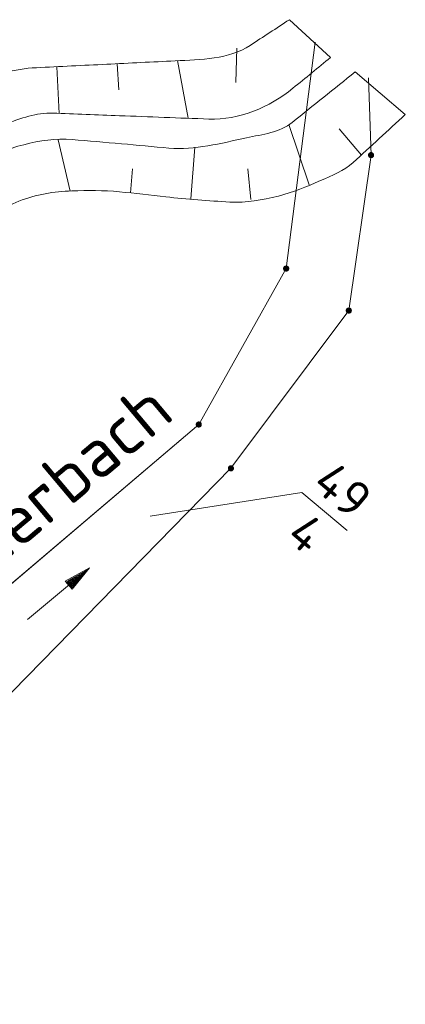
# Model space of a CAD drawing. Header units: metres. Extents: x 3425540 to 3446143, y 5432760 to 5444637.
# Tile 622 of 656: x 3443987 to 3444006, y 5436688 to 5436737. Entities that reach past the tile are written whole.
import ezdxf
from ezdxf.enums import TextEntityAlignment as Align

# ---------------------------------------------------------------- set-up
doc = ezdxf.new("R2010")
doc.units = ezdxf.units.M
for name, color, linetype, lineweight in [('B_Bestand', 9, 'Continuous', 18), ('B_Böschung', 9, 'Continuous', 18), ('B_Flurgrenzen', 9, 'Continuous', 18)]:
    doc.layers.add(name, color=color, linetype=linetype, lineweight=lineweight)
doc.styles.get("Standard").update_dxf_attribs({"font": 'isocpeur.ttf'})

msp = doc.modelspace()

# ---------------------------------------------------------------- linework, layer by layer
at = {"layer": 'B_Bestand'}
for q in [(3443993.278, 5436712.394), (3444003.048, 5436711.679)]:
    msp.add_line((3444000.794, 5436713.571), q, dxfattribs=at)
for points in [[(3444001.447, 5436735.891), (3444000.016, 5436724.671), (3443995.685, 5436716.94), (3443970.181, 5436695.284), (3443965.639, 5436690.649)], [(3443968.187, 5436688.92), (3443971.055, 5436692.171), (3443985.718, 5436702.972), (3443997.278, 5436714.768), (3444003.122, 5436722.588), (3444004.226, 5436730.294), (3444004.104, 5436734.127)], [(3443987.191, 5436707.271), (3443990.265, 5436709.831), (3443989.407, 5436708.768), (3443989.065, 5436709.18), (3443990.265, 5436709.831)], [(3443989.403, 5436708.847), (3443990.083, 5436709.679), (3443989.141, 5436709.162), (3443989.403, 5436708.847)], [(3443989.409, 5436708.913), (3443989.938, 5436709.558), (3443989.208, 5436709.155), (3443989.409, 5436708.913)], [(3443989.415, 5436708.98), (3443989.781, 5436709.427), (3443989.274, 5436709.149), (3443989.415, 5436708.98)], [(3443989.422, 5436709.047), (3443989.635, 5436709.307), (3443989.341, 5436709.143), (3443989.422, 5436709.047)]]:
    msp.add_lwpolyline(points, dxfattribs=at)
at = {"layer": 'B_Böschung'}
for p, q in [((3444000.177, 5436737.009), (3444002.211, 5436735.139)), ((3443997.571, 5436735.599), (3443997.517, 5436733.898)), ((3443994.632, 5436734.994), (3443995.154, 5436732.121)), ((3443988.642, 5436734.679), (3443988.758, 5436732.366)), ((3443991.639, 5436734.826), (3443991.72, 5436733.538)), ((3444005.923, 5436732.302), (3444003.437, 5436734.418)), ((3444001.161, 5436728.829), (3444000.149, 5436731.815)), ((3444003.75, 5436730.3), (3444002.647, 5436731.6)), ((3443989.306, 5436728.504), (3443988.707, 5436731.052)), ((3443995.286, 5436728.125), (3443995.49, 5436730.684)), ((3443992.3, 5436728.418), (3443992.391, 5436729.608)), ((3443998.271, 5436728.099), (3443998.114, 5436729.615))]:
    msp.add_line(p, q, dxfattribs=at)
for points, knots in [([(3444000.177, 5436737.009), (3443999.528, 5436736.584), (3443998.878, 5436736.159), (3443998.229, 5436735.734), (3443997.171, 5436735.042), (3443995.777, 5436735.034), (3443994.515, 5436734.97), (3443993.383, 5436734.913), (3443992.251, 5436734.856), (3443991.119, 5436734.8), (3443989.956, 5436734.743), (3443988.794, 5436734.688), (3443987.631, 5436734.63), (3443986.552, 5436734.577), (3443985.509, 5436734.27), (3443984.461, 5436733.95), (3443983.22, 5436733.572), (3443982.07, 5436733.058), (3443981.019, 5436732.251), (3443979.984, 5436731.457), (3443979.147, 5436730.556), (3443978.392, 5436729.533), (3443977.583, 5436728.438), (3443976.844, 5436727.332), (3443976.128, 5436726.177), (3443975.454, 5436725.089), (3443974.856, 5436724.035), (3443974.316, 5436722.822), (3443974.02, 5436722.158), (3443973.881, 5436721.47), (3443973.863, 5436720.783), (3443973.848, 5436720.22), (3443973.923, 5436719.642), (3443974.09, 5436719.084), (3443974.217, 5436718.657), (3443974.411, 5436718.275), (3443974.543, 5436717.852), (3443974.684, 5436717.403), (3443974.838, 5436716.95), (3443974.86, 5436716.493), (3443974.888, 5436715.903), (3443974.728, 5436715.299), (3443974.588, 5436714.709), (3443974.374, 5436713.813), (3443973.925, 5436712.985), (3443973.818, 5436712.076), (3443973.765, 5436711.629), (3443973.766, 5436711.178), (3443973.729, 5436710.73), (3443973.694, 5436710.305), (3443973.665, 5436709.88), (3443973.593, 5436709.456), (3443973.514, 5436708.992), (3443973.261, 5436708.58), (3443973.004, 5436708.181), (3443972.746, 5436707.782), (3443972.477, 5436707.405), (3443972.189, 5436707.035), (3443971.833, 5436706.578), (3443971.367, 5436706.209), (3443971.057, 5436705.718), (3443970.658, 5436705.086), (3443970.311, 5436704.427), (3443969.97, 5436703.764), (3443968.907, 5436701.7), (3443967.847, 5436699.636), (3443966.8, 5436697.563), (3443966.29, 5436696.553), (3443965.792, 5436695.54), (3443965.307, 5436694.516), (3443965.053, 5436693.981), (3443964.828, 5436693.43), (3443964.673, 5436692.859), (3443964.563, 5436692.455), (3443964.453, 5436692.051), (3443964.343, 5436691.647)], [0, 0, 0, 0, 0.035493, 0.035493, 0.035493, 0.0933, 0.0933, 0.0933, 0.145137, 0.145137, 0.145137, 0.198376, 0.198376, 0.198376, 0.247802, 0.247802, 0.247802, 0.306321, 0.306321, 0.306321, 0.363948, 0.363948, 0.363948, 0.425665, 0.425665, 0.425665, 0.483796, 0.483796, 0.483796, 0.515639, 0.515639, 0.515639, 0.541771, 0.541771, 0.541771, 0.561782, 0.561782, 0.561782, 0.583057, 0.583057, 0.583057, 0.610568, 0.610568, 0.610568, 0.65239, 0.65239, 0.65239, 0.672955, 0.672955, 0.672955, 0.692488, 0.692488, 0.692488, 0.7139, 0.7139, 0.7139, 0.735338, 0.735338, 0.735338, 0.761814, 0.761814, 0.761814, 0.795902, 0.795902, 0.795902, 0.902074, 0.902074, 0.902074, 0.953803, 0.953803, 0.953803, 0.98085, 0.98085, 0.98085, 1, 1, 1, 1]), ([(3444002.211, 5436735.139), (3444001.592, 5436734.63), (3444000.973, 5436734.12), (3444000.354, 5436733.61), (3443999.212, 5436732.67), (3443997.665, 5436732.025), (3443996.187, 5436732.081), (3443994.708, 5436732.138), (3443993.228, 5436732.194), (3443991.749, 5436732.251), (3443990.647, 5436732.293), (3443989.545, 5436732.336), (3443988.443, 5436732.378), (3443987.637, 5436732.409), (3443986.859, 5436732.115), (3443986.088, 5436731.826), (3443985.514, 5436731.611), (3443984.984, 5436731.364), (3443984.457, 5436731.062), (3443983.723, 5436730.642), (3443983.032, 5436730.193), (3443982.374, 5436729.66), (3443981.577, 5436729.016), (3443980.872, 5436728.31), (3443980.2, 5436727.536), (3443979.2, 5436726.384), (3443978.352, 5436725.178), (3443977.528, 5436723.883), (3443977.108, 5436723.223), (3443976.779, 5436722.557), (3443976.532, 5436721.802), (3443976.349, 5436721.243), (3443976.238, 5436720.661), (3443976.351, 5436720.103), (3443976.468, 5436719.523), (3443976.595, 5436718.943), (3443976.713, 5436718.362), (3443976.819, 5436717.839), (3443976.925, 5436717.314), (3443977.03, 5436716.79), (3443977.097, 5436716.456), (3443977.184, 5436716.104), (3443977.12, 5436715.771), (3443977.059, 5436715.455), (3443976.95, 5436715.145), (3443976.849, 5436714.836), (3443976.714, 5436714.424), (3443976.575, 5436714.016), (3443976.441, 5436713.604), (3443976.272, 5436713.085), (3443976.11, 5436712.567), (3443975.988, 5436712.033), (3443975.852, 5436711.437), (3443975.991, 5436710.814), (3443975.943, 5436710.206), (3443975.899, 5436709.648), (3443975.953, 5436709.057), (3443975.671, 5436708.55), (3443975.255, 5436707.804), (3443974.781, 5436707.165), (3443974.32, 5436706.482), (3443973.841, 5436705.771), (3443973.295, 5436705.106), (3443972.871, 5436704.359), (3443971.915, 5436702.678), (3443971.241, 5436700.861), (3443970.38, 5436699.134), (3443968.922, 5436696.212), (3443967.464, 5436693.289), (3443966.006, 5436690.366)], [0, 0, 0, 0, 0.036809, 0.036809, 0.036809, 0.104731, 0.104731, 0.104731, 0.172692, 0.172692, 0.172692, 0.223318, 0.223318, 0.223318, 0.260332, 0.260332, 0.260332, 0.287892, 0.287892, 0.287892, 0.326314, 0.326314, 0.326314, 0.372823, 0.372823, 0.372823, 0.44208, 0.44208, 0.44208, 0.477384, 0.477384, 0.477384, 0.503529, 0.503529, 0.503529, 0.53074, 0.53074, 0.53074, 0.55528, 0.55528, 0.55528, 0.570933, 0.570933, 0.570933, 0.58583, 0.58583, 0.58583, 0.605689, 0.605689, 0.605689, 0.630708, 0.630708, 0.630708, 0.658674, 0.658674, 0.658674, 0.684354, 0.684354, 0.684354, 0.722154, 0.722154, 0.722154, 0.761486, 0.761486, 0.761486, 0.850062, 0.850062, 0.850062, 1, 1, 1, 1]), ([(3443966.905, 5436689.867), (3443967.175, 5436690.271), (3443967.444, 5436690.675), (3443967.714, 5436691.078), (3443968.209, 5436691.82), (3443968.527, 5436692.665), (3443968.936, 5436693.457), (3443969.615, 5436694.774), (3443970.296, 5436696.09), (3443970.974, 5436697.407), (3443971.578, 5436698.581), (3443972.104, 5436699.794), (3443972.695, 5436700.975), (3443973.219, 5436702.022), (3443973.801, 5436703.034), (3443974.416, 5436704.033), (3443974.849, 5436704.738), (3443975.346, 5436705.4), (3443975.82, 5436706.072), (3443976.23, 5436706.654), (3443976.934, 5436707.024), (3443977.179, 5436707.729), (3443977.344, 5436708.204), (3443977.148, 5436708.693), (3443977.179, 5436709.173), (3443977.228, 5436709.938), (3443977.258, 5436710.703), (3443977.36, 5436711.466), (3443977.457, 5436712.19), (3443977.664, 5436712.89), (3443977.858, 5436713.59), (3443978.012, 5436714.147), (3443978.343, 5436714.653), (3443978.492, 5436715.204), (3443978.63, 5436715.714), (3443978.597, 5436716.296), (3443978.445, 5436716.806), (3443978.305, 5436717.278), (3443978, 5436717.69), (3443977.856, 5436718.165), (3443977.737, 5436718.556), (3443977.65, 5436718.955), (3443977.585, 5436719.354), (3443977.481, 5436719.994), (3443977.307, 5436720.725), (3443977.63, 5436721.308), (3443977.927, 5436721.845), (3443978.255, 5436722.332), (3443978.581, 5436722.837), (3443979.122, 5436723.676), (3443979.66, 5436724.511), (3443980.211, 5436725.343), (3443980.862, 5436726.327), (3443981.604, 5436727.227), (3443982.429, 5436728.095), (3443983.127, 5436728.83), (3443983.948, 5436729.362), (3443984.829, 5436729.879), (3443985.526, 5436730.288), (3443986.22, 5436730.619), (3443987.003, 5436730.813), (3443987.802, 5436731.012), (3443988.601, 5436731.136), (3443989.403, 5436731.068), (3443990.218, 5436730.999), (3443991.034, 5436730.928), (3443991.849, 5436730.856), (3443992.634, 5436730.787), (3443993.419, 5436730.712), (3443994.204, 5436730.644), (3443995.493, 5436730.533), (3443996.772, 5436730.881), (3443998.054, 5436731.153), (3443998.843, 5436731.321), (3443999.696, 5436731.42), (3444000.318, 5436731.918), (3444001.358, 5436732.752), (3444002.397, 5436733.585), (3444003.437, 5436734.418)], [0, 0, 0, 0, 0.022144, 0.022144, 0.022144, 0.06281, 0.06281, 0.06281, 0.130394, 0.130394, 0.130394, 0.190627, 0.190627, 0.190627, 0.243982, 0.243982, 0.243982, 0.281624, 0.281624, 0.281624, 0.314209, 0.314209, 0.314209, 0.336165, 0.336165, 0.336165, 0.371139, 0.371139, 0.371139, 0.404311, 0.404311, 0.404311, 0.430677, 0.430677, 0.430677, 0.455046, 0.455046, 0.455046, 0.477567, 0.477567, 0.477567, 0.49611, 0.49611, 0.49611, 0.525829, 0.525829, 0.525829, 0.553207, 0.553207, 0.553207, 0.598663, 0.598663, 0.598663, 0.652406, 0.652406, 0.652406, 0.697876, 0.697876, 0.697876, 0.733853, 0.733853, 0.733853, 0.770551, 0.770551, 0.770551, 0.807882, 0.807882, 0.807882, 0.843835, 0.843835, 0.843835, 0.902884, 0.902884, 0.902884, 0.939221, 0.939221, 0.939221, 1, 1, 1, 1]), ([(3443968.822, 5436688.194), (3443969.37, 5436688.701), (3443969.919, 5436689.208), (3443970.467, 5436689.715), (3443970.917, 5436690.131), (3443971.169, 5436690.726), (3443971.418, 5436691.287), (3443971.906, 5436692.385), (3443972.323, 5436693.509), (3443972.821, 5436694.6), (3443973.295, 5436695.638), (3443973.741, 5436696.69), (3443974.27, 5436697.7), (3443974.767, 5436698.65), (3443975.267, 5436699.597), (3443975.765, 5436700.546), (3443976.203, 5436701.381), (3443976.64, 5436702.217), (3443977.078, 5436703.052), (3443977.45, 5436703.763), (3443977.847, 5436704.458), (3443978.21, 5436705.176), (3443978.554, 5436705.858), (3443978.708, 5436706.613), (3443978.935, 5436707.342), (3443979.084, 5436707.821), (3443979.234, 5436708.297), (3443979.343, 5436708.786), (3443979.454, 5436709.286), (3443979.362, 5436709.81), (3443979.433, 5436710.315), (3443979.519, 5436710.93), (3443979.591, 5436711.553), (3443979.795, 5436712.142), (3443979.968, 5436712.643), (3443980.153, 5436713.134), (3443980.339, 5436713.628), (3443980.531, 5436714.14), (3443980.734, 5436714.643), (3443980.928, 5436715.158), (3443981.051, 5436715.486), (3443981.203, 5436715.843), (3443981.154, 5436716.177), (3443981.097, 5436716.563), (3443980.925, 5436716.945), (3443980.792, 5436717.324), (3443980.641, 5436717.756), (3443980.373, 5436718.165), (3443980.294, 5436718.598), (3443980.241, 5436718.887), (3443980.387, 5436719.197), (3443980.475, 5436719.49), (3443980.774, 5436720.484), (3443981.058, 5436721.451), (3443981.466, 5436722.405), (3443981.832, 5436723.261), (3443982.312, 5436724.03), (3443982.87, 5436724.784), (3443983.389, 5436725.487), (3443983.973, 5436726.075), (3443984.637, 5436726.653), (3443985.289, 5436727.221), (3443985.951, 5436727.698), (3443986.765, 5436728.012), (3443987.628, 5436728.345), (3443988.501, 5436728.498), (3443989.392, 5436728.521), (3443990.176, 5436728.541), (3443990.966, 5436728.556), (3443991.747, 5436728.479), (3443992.518, 5436728.403), (3443993.286, 5436728.302), (3443994.057, 5436728.224), (3443995.112, 5436728.118), (3443996.17, 5436728.029), (3443997.227, 5436727.969), (3443998.031, 5436727.924), (3443998.83, 5436728.061), (3443999.628, 5436728.267), (3444000.359, 5436728.456), (3444001.029, 5436728.724), (3444001.711, 5436729.031), (3444002.282, 5436729.289), (3444002.885, 5436729.504), (3444003.341, 5436729.923), (3444004.202, 5436730.716), (3444005.062, 5436731.509), (3444005.923, 5436732.302)], [0, 0, 0, 0, 0.033969, 0.033969, 0.033969, 0.061826, 0.061826, 0.061826, 0.116376, 0.116376, 0.116376, 0.16826, 0.16826, 0.16826, 0.217002, 0.217002, 0.217002, 0.259897, 0.259897, 0.259897, 0.29639, 0.29639, 0.29639, 0.331021, 0.331021, 0.331021, 0.353773, 0.353773, 0.353773, 0.376995, 0.376995, 0.376995, 0.405235, 0.405235, 0.405235, 0.429228, 0.429228, 0.429228, 0.454085, 0.454085, 0.454085, 0.469911, 0.469911, 0.469911, 0.488147, 0.488147, 0.488147, 0.508887, 0.508887, 0.508887, 0.522687, 0.522687, 0.522687, 0.569369, 0.569369, 0.569369, 0.611252, 0.611252, 0.611252, 0.65025, 0.65025, 0.65025, 0.688533, 0.688533, 0.688533, 0.729104, 0.729104, 0.729104, 0.764816, 0.764816, 0.764816, 0.800053, 0.800053, 0.800053, 0.848272, 0.848272, 0.848272, 0.884955, 0.884955, 0.884955, 0.918595, 0.918595, 0.918595, 0.946768, 0.946768, 0.946768, 1, 1, 1, 1])]:
    msp.add_open_spline(points, degree=3, knots=knots, dxfattribs=at)
at = {"layer": 'B_Flurgrenzen'}
for p, q in [((3444001.447, 5436735.891), (3444000.016, 5436724.671)), ((3444004.226, 5436730.294), (3444004.104, 5436734.127)), ((3444003.122, 5436722.588), (3444004.226, 5436730.294)), ((3444000.016, 5436724.671), (3443995.685, 5436716.94)), ((3443997.278, 5436714.768), (3444003.122, 5436722.588)), ((3443995.685, 5436716.94), (3443970.181, 5436695.284)), ((3443985.718, 5436702.972), (3443997.278, 5436714.768))]:
    msp.add_line(p, q, dxfattribs=at)
for points in [[(3444004.351, 5436730.294), (3444004.35, 5436730.31), (3444004.347, 5436730.325), (3444004.342, 5436730.34), (3444004.335, 5436730.354), (3444004.327, 5436730.368), (3444004.318, 5436730.38), (3444004.306, 5436730.39), (3444004.293, 5436730.399), (3444004.279, 5436730.407), (3444004.264, 5436730.413), (3444004.25, 5436730.417), (3444004.234, 5436730.419), (3444004.218, 5436730.419), (3444004.202, 5436730.417), (3444004.188, 5436730.413), (3444004.173, 5436730.407), (3444004.159, 5436730.399), (3444004.146, 5436730.39), (3444004.134, 5436730.38), (3444004.125, 5436730.368), (3444004.117, 5436730.354), (3444004.11, 5436730.34), (3444004.105, 5436730.325), (3444004.102, 5436730.31), (3444004.101, 5436730.294), (3444004.102, 5436730.278), (3444004.105, 5436730.263), (3444004.11, 5436730.248), (3444004.117, 5436730.234), (3444004.125, 5436730.22), (3444004.134, 5436730.208), (3444004.146, 5436730.198), (3444004.159, 5436730.189), (3444004.173, 5436730.181), (3444004.188, 5436730.175), (3444004.202, 5436730.171), (3444004.218, 5436730.169), (3444004.234, 5436730.169), (3444004.25, 5436730.171), (3444004.264, 5436730.175), (3444004.279, 5436730.181), (3444004.293, 5436730.189), (3444004.306, 5436730.198), (3444004.318, 5436730.208), (3444004.327, 5436730.22), (3444004.335, 5436730.234), (3444004.342, 5436730.248), (3444004.347, 5436730.263), (3444004.35, 5436730.278), (3444004.351, 5436730.294)], [(3444004.326, 5436730.294), (3444004.325, 5436730.308), (3444004.322, 5436730.322), (3444004.318, 5436730.334), (3444004.312, 5436730.347), (3444004.303, 5436730.359), (3444004.293, 5436730.369), (3444004.282, 5436730.378), (3444004.27, 5436730.385), (3444004.257, 5436730.389), (3444004.244, 5436730.392), (3444004.23, 5436730.394), (3444004.215, 5436730.393), (3444004.201, 5436730.391), (3444004.189, 5436730.388), (3444004.176, 5436730.381), (3444004.164, 5436730.373), (3444004.154, 5436730.364), (3444004.144, 5436730.353), (3444004.137, 5436730.341), (3444004.132, 5436730.328), (3444004.128, 5436730.315), (3444004.126, 5436730.301), (3444004.126, 5436730.287), (3444004.128, 5436730.273), (3444004.132, 5436730.26), (3444004.137, 5436730.247), (3444004.144, 5436730.235), (3444004.154, 5436730.224), (3444004.164, 5436730.215), (3444004.176, 5436730.207), (3444004.189, 5436730.2), (3444004.201, 5436730.197), (3444004.215, 5436730.195), (3444004.23, 5436730.194), (3444004.244, 5436730.196), (3444004.257, 5436730.199), (3444004.27, 5436730.203), (3444004.282, 5436730.21), (3444004.293, 5436730.219), (3444004.303, 5436730.229), (3444004.312, 5436730.241), (3444004.318, 5436730.254), (3444004.322, 5436730.266), (3444004.325, 5436730.28), (3444004.326, 5436730.294)], [(3444004.302, 5436730.294), (3444004.301, 5436730.306), (3444004.298, 5436730.318), (3444004.293, 5436730.329), (3444004.287, 5436730.339), (3444004.278, 5436730.349), (3444004.269, 5436730.356), (3444004.258, 5436730.363), (3444004.247, 5436730.367), (3444004.235, 5436730.369), (3444004.223, 5436730.37), (3444004.211, 5436730.368), (3444004.199, 5436730.365), (3444004.189, 5436730.36), (3444004.178, 5436730.353), (3444004.169, 5436730.344), (3444004.162, 5436730.334), (3444004.156, 5436730.324), (3444004.152, 5436730.312), (3444004.15, 5436730.3), (3444004.15, 5436730.288), (3444004.152, 5436730.276), (3444004.156, 5436730.264), (3444004.162, 5436730.254), (3444004.169, 5436730.244), (3444004.178, 5436730.235), (3444004.188, 5436730.228), (3444004.199, 5436730.223), (3444004.211, 5436730.22), (3444004.223, 5436730.218), (3444004.235, 5436730.219), (3444004.247, 5436730.221), (3444004.258, 5436730.225), (3444004.269, 5436730.232), (3444004.278, 5436730.239), (3444004.287, 5436730.249), (3444004.293, 5436730.259), (3444004.298, 5436730.27), (3444004.301, 5436730.282), (3444004.302, 5436730.294)], [(3444004.277, 5436730.294), (3444004.276, 5436730.304), (3444004.273, 5436730.314), (3444004.268, 5436730.323), (3444004.262, 5436730.33), (3444004.255, 5436730.336), (3444004.246, 5436730.341), (3444004.236, 5436730.344), (3444004.226, 5436730.345), (3444004.216, 5436730.344), (3444004.206, 5436730.341), (3444004.197, 5436730.336), (3444004.19, 5436730.33), (3444004.184, 5436730.323), (3444004.179, 5436730.314), (3444004.176, 5436730.304), (3444004.175, 5436730.294), (3444004.176, 5436730.284), (3444004.179, 5436730.274), (3444004.184, 5436730.265), (3444004.19, 5436730.258), (3444004.197, 5436730.252), (3444004.206, 5436730.247), (3444004.216, 5436730.244), (3444004.226, 5436730.243), (3444004.236, 5436730.244), (3444004.246, 5436730.247), (3444004.255, 5436730.252), (3444004.262, 5436730.258), (3444004.268, 5436730.265), (3444004.273, 5436730.274), (3444004.276, 5436730.284), (3444004.277, 5436730.294)], [(3444004.253, 5436730.294), (3444004.252, 5436730.301), (3444004.249, 5436730.308), (3444004.244, 5436730.314), (3444004.238, 5436730.318), (3444004.231, 5436730.32), (3444004.224, 5436730.321), (3444004.217, 5436730.319), (3444004.21, 5436730.316), (3444004.205, 5436730.311), (3444004.201, 5436730.305), (3444004.199, 5436730.298), (3444004.199, 5436730.29), (3444004.201, 5436730.283), (3444004.205, 5436730.277), (3444004.21, 5436730.272), (3444004.217, 5436730.269), (3444004.224, 5436730.267), (3444004.231, 5436730.268), (3444004.238, 5436730.27), (3444004.244, 5436730.274), (3444004.249, 5436730.28), (3444004.252, 5436730.287), (3444004.253, 5436730.294)], [(3444000.141, 5436724.671), (3444000.14, 5436724.687), (3444000.137, 5436724.702), (3444000.132, 5436724.717), (3444000.125, 5436724.731), (3444000.117, 5436724.745), (3444000.108, 5436724.757), (3444000.096, 5436724.767), (3444000.083, 5436724.776), (3444000.069, 5436724.784), (3444000.054, 5436724.79), (3444000.04, 5436724.794), (3444000.024, 5436724.796), (3444000.008, 5436724.796), (3443999.992, 5436724.794), (3443999.978, 5436724.79), (3443999.963, 5436724.784), (3443999.949, 5436724.776), (3443999.936, 5436724.767), (3443999.924, 5436724.757), (3443999.915, 5436724.745), (3443999.907, 5436724.731), (3443999.9, 5436724.717), (3443999.895, 5436724.702), (3443999.892, 5436724.687), (3443999.891, 5436724.671), (3443999.892, 5436724.655), (3443999.895, 5436724.64), (3443999.9, 5436724.625), (3443999.907, 5436724.611), (3443999.915, 5436724.597), (3443999.924, 5436724.585), (3443999.936, 5436724.575), (3443999.949, 5436724.566), (3443999.963, 5436724.558), (3443999.978, 5436724.552), (3443999.992, 5436724.548), (3444000.008, 5436724.546), (3444000.024, 5436724.546), (3444000.04, 5436724.548), (3444000.054, 5436724.552), (3444000.069, 5436724.558), (3444000.083, 5436724.566), (3444000.096, 5436724.575), (3444000.108, 5436724.585), (3444000.117, 5436724.597), (3444000.125, 5436724.611), (3444000.132, 5436724.625), (3444000.137, 5436724.64), (3444000.14, 5436724.655), (3444000.141, 5436724.671)], [(3444000.116, 5436724.671), (3444000.115, 5436724.685), (3444000.112, 5436724.699), (3444000.108, 5436724.711), (3444000.102, 5436724.724), (3444000.093, 5436724.736), (3444000.083, 5436724.746), (3444000.072, 5436724.755), (3444000.06, 5436724.762), (3444000.047, 5436724.766), (3444000.034, 5436724.769), (3444000.02, 5436724.771), (3444000.005, 5436724.77), (3443999.991, 5436724.768), (3443999.979, 5436724.765), (3443999.966, 5436724.758), (3443999.954, 5436724.75), (3443999.944, 5436724.741), (3443999.934, 5436724.73), (3443999.927, 5436724.718), (3443999.922, 5436724.705), (3443999.918, 5436724.692), (3443999.916, 5436724.678), (3443999.916, 5436724.664), (3443999.918, 5436724.65), (3443999.922, 5436724.637), (3443999.927, 5436724.624), (3443999.934, 5436724.612), (3443999.944, 5436724.601), (3443999.954, 5436724.592), (3443999.966, 5436724.584), (3443999.979, 5436724.577), (3443999.991, 5436724.574), (3444000.005, 5436724.572), (3444000.02, 5436724.571), (3444000.034, 5436724.573), (3444000.047, 5436724.576), (3444000.06, 5436724.58), (3444000.072, 5436724.587), (3444000.083, 5436724.596), (3444000.093, 5436724.606), (3444000.102, 5436724.618), (3444000.108, 5436724.631), (3444000.112, 5436724.643), (3444000.115, 5436724.657), (3444000.116, 5436724.671)], [(3444000.092, 5436724.671), (3444000.091, 5436724.683), (3444000.088, 5436724.695), (3444000.083, 5436724.706), (3444000.077, 5436724.716), (3444000.068, 5436724.726), (3444000.059, 5436724.733), (3444000.048, 5436724.74), (3444000.037, 5436724.744), (3444000.025, 5436724.746), (3444000.013, 5436724.747), (3444000.001, 5436724.745), (3443999.989, 5436724.742), (3443999.979, 5436724.737), (3443999.968, 5436724.73), (3443999.959, 5436724.721), (3443999.952, 5436724.711), (3443999.946, 5436724.701), (3443999.942, 5436724.689), (3443999.94, 5436724.677), (3443999.94, 5436724.665), (3443999.942, 5436724.653), (3443999.946, 5436724.641), (3443999.952, 5436724.631), (3443999.959, 5436724.621), (3443999.968, 5436724.612), (3443999.978, 5436724.605), (3443999.989, 5436724.6), (3444000.001, 5436724.597), (3444000.013, 5436724.595), (3444000.025, 5436724.596), (3444000.037, 5436724.598), (3444000.048, 5436724.602), (3444000.059, 5436724.609), (3444000.068, 5436724.616), (3444000.077, 5436724.626), (3444000.083, 5436724.636), (3444000.088, 5436724.647), (3444000.091, 5436724.659), (3444000.092, 5436724.671)], [(3444000.067, 5436724.671), (3444000.066, 5436724.681), (3444000.063, 5436724.691), (3444000.058, 5436724.7), (3444000.052, 5436724.707), (3444000.045, 5436724.713), (3444000.036, 5436724.718), (3444000.026, 5436724.721), (3444000.016, 5436724.722), (3444000.006, 5436724.721), (3443999.996, 5436724.718), (3443999.987, 5436724.713), (3443999.98, 5436724.707), (3443999.974, 5436724.7), (3443999.969, 5436724.691), (3443999.966, 5436724.681), (3443999.965, 5436724.671), (3443999.966, 5436724.661), (3443999.969, 5436724.651), (3443999.974, 5436724.642), (3443999.98, 5436724.635), (3443999.987, 5436724.629), (3443999.996, 5436724.624), (3444000.006, 5436724.621), (3444000.016, 5436724.62), (3444000.026, 5436724.621), (3444000.036, 5436724.624), (3444000.045, 5436724.629), (3444000.052, 5436724.635), (3444000.058, 5436724.642), (3444000.063, 5436724.651), (3444000.066, 5436724.661), (3444000.067, 5436724.671)], [(3444000.043, 5436724.671), (3444000.042, 5436724.678), (3444000.039, 5436724.685), (3444000.034, 5436724.691), (3444000.028, 5436724.695), (3444000.021, 5436724.697), (3444000.014, 5436724.698), (3444000.007, 5436724.696), (3444000, 5436724.693), (3443999.995, 5436724.688), (3443999.991, 5436724.682), (3443999.989, 5436724.675), (3443999.989, 5436724.667), (3443999.991, 5436724.66), (3443999.995, 5436724.654), (3444000, 5436724.649), (3444000.007, 5436724.646), (3444000.014, 5436724.644), (3444000.021, 5436724.645), (3444000.028, 5436724.647), (3444000.034, 5436724.651), (3444000.039, 5436724.657), (3444000.042, 5436724.664), (3444000.043, 5436724.671)], [(3444003.247, 5436722.588), (3444003.246, 5436722.604), (3444003.243, 5436722.619), (3444003.238, 5436722.634), (3444003.231, 5436722.648), (3444003.223, 5436722.662), (3444003.214, 5436722.674), (3444003.202, 5436722.684), (3444003.189, 5436722.693), (3444003.175, 5436722.701), (3444003.16, 5436722.707), (3444003.146, 5436722.711), (3444003.13, 5436722.713), (3444003.114, 5436722.713), (3444003.098, 5436722.711), (3444003.084, 5436722.707), (3444003.069, 5436722.701), (3444003.055, 5436722.693), (3444003.042, 5436722.684), (3444003.03, 5436722.674), (3444003.021, 5436722.662), (3444003.013, 5436722.648), (3444003.006, 5436722.634), (3444003.001, 5436722.619), (3444002.998, 5436722.604), (3444002.997, 5436722.588), (3444002.998, 5436722.572), (3444003.001, 5436722.557), (3444003.006, 5436722.542), (3444003.013, 5436722.528), (3444003.021, 5436722.514), (3444003.03, 5436722.502), (3444003.042, 5436722.492), (3444003.055, 5436722.483), (3444003.069, 5436722.475), (3444003.084, 5436722.469), (3444003.098, 5436722.465), (3444003.114, 5436722.463), (3444003.13, 5436722.463), (3444003.146, 5436722.465), (3444003.16, 5436722.469), (3444003.175, 5436722.475), (3444003.189, 5436722.483), (3444003.202, 5436722.492), (3444003.214, 5436722.502), (3444003.223, 5436722.514), (3444003.231, 5436722.528), (3444003.238, 5436722.542), (3444003.243, 5436722.557), (3444003.246, 5436722.572), (3444003.247, 5436722.588)], [(3444003.222, 5436722.588), (3444003.221, 5436722.602), (3444003.218, 5436722.616), (3444003.214, 5436722.628), (3444003.208, 5436722.641), (3444003.199, 5436722.653), (3444003.189, 5436722.663), (3444003.178, 5436722.672), (3444003.166, 5436722.679), (3444003.153, 5436722.683), (3444003.14, 5436722.686), (3444003.126, 5436722.688), (3444003.111, 5436722.687), (3444003.097, 5436722.685), (3444003.085, 5436722.682), (3444003.072, 5436722.675), (3444003.06, 5436722.667), (3444003.05, 5436722.658), (3444003.04, 5436722.647), (3444003.033, 5436722.635), (3444003.028, 5436722.622), (3444003.024, 5436722.609), (3444003.022, 5436722.595), (3444003.022, 5436722.581), (3444003.024, 5436722.567), (3444003.028, 5436722.554), (3444003.033, 5436722.541), (3444003.04, 5436722.529), (3444003.05, 5436722.518), (3444003.06, 5436722.509), (3444003.072, 5436722.501), (3444003.085, 5436722.494), (3444003.097, 5436722.491), (3444003.111, 5436722.489), (3444003.126, 5436722.488), (3444003.14, 5436722.49), (3444003.153, 5436722.493), (3444003.166, 5436722.497), (3444003.178, 5436722.504), (3444003.189, 5436722.513), (3444003.199, 5436722.523), (3444003.208, 5436722.535), (3444003.214, 5436722.548), (3444003.218, 5436722.56), (3444003.221, 5436722.574), (3444003.222, 5436722.588)], [(3444003.198, 5436722.588), (3444003.197, 5436722.6), (3444003.194, 5436722.612), (3444003.189, 5436722.623), (3444003.183, 5436722.633), (3444003.174, 5436722.643), (3444003.165, 5436722.65), (3444003.154, 5436722.657), (3444003.143, 5436722.661), (3444003.131, 5436722.663), (3444003.119, 5436722.664), (3444003.107, 5436722.662), (3444003.095, 5436722.659), (3444003.085, 5436722.654), (3444003.074, 5436722.647), (3444003.065, 5436722.638), (3444003.058, 5436722.628), (3444003.052, 5436722.618), (3444003.048, 5436722.606), (3444003.046, 5436722.594), (3444003.046, 5436722.582), (3444003.048, 5436722.57), (3444003.052, 5436722.558), (3444003.058, 5436722.548), (3444003.065, 5436722.538), (3444003.074, 5436722.529), (3444003.084, 5436722.522), (3444003.095, 5436722.517), (3444003.107, 5436722.514), (3444003.119, 5436722.512), (3444003.131, 5436722.513), (3444003.143, 5436722.515), (3444003.154, 5436722.519), (3444003.165, 5436722.526), (3444003.174, 5436722.533), (3444003.183, 5436722.543), (3444003.189, 5436722.553), (3444003.194, 5436722.564), (3444003.197, 5436722.576), (3444003.198, 5436722.588)], [(3444003.173, 5436722.588), (3444003.172, 5436722.598), (3444003.169, 5436722.608), (3444003.164, 5436722.617), (3444003.158, 5436722.624), (3444003.151, 5436722.63), (3444003.142, 5436722.635), (3444003.132, 5436722.638), (3444003.122, 5436722.639), (3444003.112, 5436722.638), (3444003.102, 5436722.635), (3444003.093, 5436722.63), (3444003.086, 5436722.624), (3444003.08, 5436722.617), (3444003.075, 5436722.608), (3444003.072, 5436722.598), (3444003.071, 5436722.588), (3444003.072, 5436722.578), (3444003.075, 5436722.568), (3444003.08, 5436722.559), (3444003.086, 5436722.552), (3444003.093, 5436722.546), (3444003.102, 5436722.541), (3444003.112, 5436722.538), (3444003.122, 5436722.537), (3444003.132, 5436722.538), (3444003.142, 5436722.541), (3444003.151, 5436722.546), (3444003.158, 5436722.552), (3444003.164, 5436722.559), (3444003.169, 5436722.568), (3444003.172, 5436722.578), (3444003.173, 5436722.588)], [(3444003.149, 5436722.588), (3444003.148, 5436722.595), (3444003.145, 5436722.602), (3444003.14, 5436722.608), (3444003.134, 5436722.612), (3444003.127, 5436722.614), (3444003.12, 5436722.615), (3444003.113, 5436722.613), (3444003.106, 5436722.61), (3444003.101, 5436722.605), (3444003.097, 5436722.599), (3444003.095, 5436722.592), (3444003.095, 5436722.584), (3444003.097, 5436722.577), (3444003.101, 5436722.571), (3444003.106, 5436722.566), (3444003.113, 5436722.563), (3444003.12, 5436722.561), (3444003.127, 5436722.562), (3444003.134, 5436722.564), (3444003.14, 5436722.568), (3444003.145, 5436722.574), (3444003.148, 5436722.581), (3444003.149, 5436722.588)], [(3443995.81, 5436716.94), (3443995.809, 5436716.956), (3443995.806, 5436716.971), (3443995.801, 5436716.986), (3443995.794, 5436717), (3443995.786, 5436717.014), (3443995.777, 5436717.026), (3443995.765, 5436717.036), (3443995.752, 5436717.045), (3443995.738, 5436717.053), (3443995.723, 5436717.059), (3443995.709, 5436717.063), (3443995.693, 5436717.065), (3443995.677, 5436717.065), (3443995.661, 5436717.063), (3443995.647, 5436717.059), (3443995.632, 5436717.053), (3443995.618, 5436717.045), (3443995.605, 5436717.036), (3443995.593, 5436717.026), (3443995.584, 5436717.014), (3443995.576, 5436717), (3443995.569, 5436716.986), (3443995.564, 5436716.971), (3443995.561, 5436716.956), (3443995.56, 5436716.94), (3443995.561, 5436716.924), (3443995.564, 5436716.909), (3443995.569, 5436716.894), (3443995.576, 5436716.88), (3443995.584, 5436716.866), (3443995.593, 5436716.854), (3443995.605, 5436716.844), (3443995.618, 5436716.835), (3443995.632, 5436716.827), (3443995.647, 5436716.821), (3443995.661, 5436716.817), (3443995.677, 5436716.815), (3443995.693, 5436716.815), (3443995.709, 5436716.817), (3443995.723, 5436716.821), (3443995.738, 5436716.827), (3443995.752, 5436716.835), (3443995.765, 5436716.844), (3443995.777, 5436716.854), (3443995.786, 5436716.866), (3443995.794, 5436716.88), (3443995.801, 5436716.894), (3443995.806, 5436716.909), (3443995.809, 5436716.924), (3443995.81, 5436716.94)], [(3443995.785, 5436716.94), (3443995.784, 5436716.954), (3443995.781, 5436716.968), (3443995.777, 5436716.98), (3443995.771, 5436716.993), (3443995.762, 5436717.005), (3443995.752, 5436717.015), (3443995.741, 5436717.024), (3443995.729, 5436717.031), (3443995.716, 5436717.035), (3443995.703, 5436717.038), (3443995.689, 5436717.04), (3443995.674, 5436717.039), (3443995.66, 5436717.037), (3443995.648, 5436717.034), (3443995.635, 5436717.027), (3443995.623, 5436717.019), (3443995.613, 5436717.01), (3443995.603, 5436716.999), (3443995.596, 5436716.987), (3443995.591, 5436716.974), (3443995.587, 5436716.961), (3443995.585, 5436716.947), (3443995.585, 5436716.933), (3443995.587, 5436716.919), (3443995.591, 5436716.906), (3443995.596, 5436716.893), (3443995.603, 5436716.881), (3443995.613, 5436716.87), (3443995.623, 5436716.861), (3443995.635, 5436716.853), (3443995.648, 5436716.846), (3443995.66, 5436716.843), (3443995.674, 5436716.841), (3443995.689, 5436716.84), (3443995.703, 5436716.842), (3443995.716, 5436716.845), (3443995.729, 5436716.849), (3443995.741, 5436716.856), (3443995.752, 5436716.865), (3443995.762, 5436716.875), (3443995.771, 5436716.887), (3443995.777, 5436716.9), (3443995.781, 5436716.912), (3443995.784, 5436716.926), (3443995.785, 5436716.94)], [(3443995.761, 5436716.94), (3443995.76, 5436716.952), (3443995.757, 5436716.964), (3443995.752, 5436716.975), (3443995.746, 5436716.985), (3443995.737, 5436716.995), (3443995.728, 5436717.002), (3443995.717, 5436717.009), (3443995.706, 5436717.013), (3443995.694, 5436717.015), (3443995.682, 5436717.016), (3443995.67, 5436717.014), (3443995.658, 5436717.011), (3443995.648, 5436717.006), (3443995.637, 5436716.999), (3443995.628, 5436716.99), (3443995.621, 5436716.98), (3443995.615, 5436716.97), (3443995.611, 5436716.958), (3443995.609, 5436716.946), (3443995.609, 5436716.934), (3443995.611, 5436716.922), (3443995.615, 5436716.91), (3443995.621, 5436716.9), (3443995.628, 5436716.89), (3443995.637, 5436716.881), (3443995.647, 5436716.874), (3443995.658, 5436716.869), (3443995.67, 5436716.866), (3443995.682, 5436716.864), (3443995.694, 5436716.865), (3443995.706, 5436716.867), (3443995.717, 5436716.871), (3443995.728, 5436716.878), (3443995.737, 5436716.885), (3443995.746, 5436716.895), (3443995.752, 5436716.905), (3443995.757, 5436716.916), (3443995.76, 5436716.928), (3443995.761, 5436716.94)], [(3443995.736, 5436716.94), (3443995.735, 5436716.95), (3443995.732, 5436716.96), (3443995.727, 5436716.969), (3443995.721, 5436716.976), (3443995.714, 5436716.982), (3443995.705, 5436716.987), (3443995.695, 5436716.99), (3443995.685, 5436716.991), (3443995.675, 5436716.99), (3443995.665, 5436716.987), (3443995.656, 5436716.982), (3443995.649, 5436716.976), (3443995.643, 5436716.969), (3443995.638, 5436716.96), (3443995.635, 5436716.95), (3443995.634, 5436716.94), (3443995.635, 5436716.93), (3443995.638, 5436716.92), (3443995.643, 5436716.911), (3443995.649, 5436716.904), (3443995.656, 5436716.898), (3443995.665, 5436716.893), (3443995.675, 5436716.89), (3443995.685, 5436716.889), (3443995.695, 5436716.89), (3443995.705, 5436716.893), (3443995.714, 5436716.898), (3443995.721, 5436716.904), (3443995.727, 5436716.911), (3443995.732, 5436716.92), (3443995.735, 5436716.93), (3443995.736, 5436716.94)], [(3443995.712, 5436716.94), (3443995.711, 5436716.947), (3443995.708, 5436716.954), (3443995.703, 5436716.96), (3443995.697, 5436716.964), (3443995.69, 5436716.966), (3443995.683, 5436716.967), (3443995.676, 5436716.965), (3443995.669, 5436716.962), (3443995.664, 5436716.957), (3443995.66, 5436716.951), (3443995.658, 5436716.944), (3443995.658, 5436716.936), (3443995.66, 5436716.929), (3443995.664, 5436716.923), (3443995.669, 5436716.918), (3443995.676, 5436716.915), (3443995.683, 5436716.913), (3443995.69, 5436716.914), (3443995.697, 5436716.916), (3443995.703, 5436716.92), (3443995.708, 5436716.926), (3443995.711, 5436716.933), (3443995.712, 5436716.94)], [(3443997.403, 5436714.768), (3443997.402, 5436714.784), (3443997.399, 5436714.799), (3443997.394, 5436714.814), (3443997.387, 5436714.828), (3443997.379, 5436714.842), (3443997.37, 5436714.854), (3443997.358, 5436714.864), (3443997.345, 5436714.873), (3443997.331, 5436714.881), (3443997.316, 5436714.887), (3443997.302, 5436714.891), (3443997.286, 5436714.893), (3443997.27, 5436714.893), (3443997.254, 5436714.891), (3443997.24, 5436714.887), (3443997.225, 5436714.881), (3443997.211, 5436714.873), (3443997.198, 5436714.864), (3443997.186, 5436714.854), (3443997.177, 5436714.842), (3443997.169, 5436714.828), (3443997.162, 5436714.814), (3443997.157, 5436714.799), (3443997.154, 5436714.784), (3443997.153, 5436714.768), (3443997.154, 5436714.752), (3443997.157, 5436714.737), (3443997.162, 5436714.722), (3443997.169, 5436714.708), (3443997.177, 5436714.694), (3443997.186, 5436714.682), (3443997.198, 5436714.672), (3443997.211, 5436714.663), (3443997.225, 5436714.655), (3443997.24, 5436714.649), (3443997.254, 5436714.645), (3443997.27, 5436714.643), (3443997.286, 5436714.643), (3443997.302, 5436714.645), (3443997.316, 5436714.649), (3443997.331, 5436714.655), (3443997.345, 5436714.663), (3443997.358, 5436714.672), (3443997.37, 5436714.682), (3443997.379, 5436714.694), (3443997.387, 5436714.708), (3443997.394, 5436714.722), (3443997.399, 5436714.737), (3443997.402, 5436714.752), (3443997.403, 5436714.768)], [(3443997.378, 5436714.768), (3443997.377, 5436714.782), (3443997.374, 5436714.796), (3443997.37, 5436714.808), (3443997.364, 5436714.821), (3443997.355, 5436714.833), (3443997.345, 5436714.843), (3443997.334, 5436714.852), (3443997.322, 5436714.859), (3443997.309, 5436714.863), (3443997.296, 5436714.866), (3443997.282, 5436714.868), (3443997.267, 5436714.867), (3443997.253, 5436714.865), (3443997.241, 5436714.862), (3443997.228, 5436714.855), (3443997.216, 5436714.847), (3443997.206, 5436714.838), (3443997.196, 5436714.827), (3443997.189, 5436714.815), (3443997.184, 5436714.802), (3443997.18, 5436714.789), (3443997.178, 5436714.775), (3443997.178, 5436714.761), (3443997.18, 5436714.747), (3443997.184, 5436714.734), (3443997.189, 5436714.721), (3443997.196, 5436714.709), (3443997.206, 5436714.698), (3443997.216, 5436714.689), (3443997.228, 5436714.681), (3443997.241, 5436714.674), (3443997.253, 5436714.671), (3443997.267, 5436714.669), (3443997.282, 5436714.668), (3443997.296, 5436714.67), (3443997.309, 5436714.673), (3443997.322, 5436714.677), (3443997.334, 5436714.684), (3443997.345, 5436714.693), (3443997.355, 5436714.703), (3443997.364, 5436714.715), (3443997.37, 5436714.728), (3443997.374, 5436714.74), (3443997.377, 5436714.754), (3443997.378, 5436714.768)], [(3443997.354, 5436714.768), (3443997.353, 5436714.78), (3443997.35, 5436714.792), (3443997.345, 5436714.803), (3443997.339, 5436714.813), (3443997.33, 5436714.823), (3443997.321, 5436714.83), (3443997.31, 5436714.837), (3443997.299, 5436714.841), (3443997.287, 5436714.843), (3443997.275, 5436714.844), (3443997.263, 5436714.842), (3443997.251, 5436714.839), (3443997.241, 5436714.834), (3443997.23, 5436714.827), (3443997.221, 5436714.818), (3443997.214, 5436714.808), (3443997.208, 5436714.798), (3443997.204, 5436714.786), (3443997.202, 5436714.774), (3443997.202, 5436714.762), (3443997.204, 5436714.75), (3443997.208, 5436714.738), (3443997.214, 5436714.728), (3443997.221, 5436714.718), (3443997.23, 5436714.709), (3443997.24, 5436714.702), (3443997.251, 5436714.697), (3443997.263, 5436714.694), (3443997.275, 5436714.692), (3443997.287, 5436714.693), (3443997.299, 5436714.695), (3443997.31, 5436714.699), (3443997.321, 5436714.706), (3443997.33, 5436714.713), (3443997.339, 5436714.723), (3443997.345, 5436714.733), (3443997.35, 5436714.744), (3443997.353, 5436714.756), (3443997.354, 5436714.768)], [(3443997.329, 5436714.768), (3443997.328, 5436714.778), (3443997.325, 5436714.788), (3443997.32, 5436714.797), (3443997.314, 5436714.804), (3443997.307, 5436714.81), (3443997.298, 5436714.815), (3443997.288, 5436714.818), (3443997.278, 5436714.819), (3443997.268, 5436714.818), (3443997.258, 5436714.815), (3443997.249, 5436714.81), (3443997.242, 5436714.804), (3443997.236, 5436714.797), (3443997.231, 5436714.788), (3443997.228, 5436714.778), (3443997.227, 5436714.768), (3443997.228, 5436714.758), (3443997.231, 5436714.748), (3443997.236, 5436714.739), (3443997.242, 5436714.732), (3443997.249, 5436714.726), (3443997.258, 5436714.721), (3443997.268, 5436714.718), (3443997.278, 5436714.717), (3443997.288, 5436714.718), (3443997.298, 5436714.721), (3443997.307, 5436714.726), (3443997.314, 5436714.732), (3443997.32, 5436714.739), (3443997.325, 5436714.748), (3443997.328, 5436714.758), (3443997.329, 5436714.768)], [(3443997.305, 5436714.768), (3443997.304, 5436714.775), (3443997.301, 5436714.782), (3443997.296, 5436714.788), (3443997.29, 5436714.792), (3443997.283, 5436714.794), (3443997.276, 5436714.795), (3443997.269, 5436714.793), (3443997.262, 5436714.79), (3443997.257, 5436714.785), (3443997.253, 5436714.779), (3443997.251, 5436714.772), (3443997.251, 5436714.764), (3443997.253, 5436714.757), (3443997.257, 5436714.751), (3443997.262, 5436714.746), (3443997.269, 5436714.743), (3443997.276, 5436714.741), (3443997.283, 5436714.742), (3443997.29, 5436714.744), (3443997.296, 5436714.748), (3443997.301, 5436714.754), (3443997.304, 5436714.761), (3443997.305, 5436714.768)]]:
    msp.add_lwpolyline(points, dxfattribs=at)

# ---------------------------------------------------------------- texts
at = {"layer": 'B_Bestand'}
msp.add_text('Schmerbach', height=2.5, rotation=40.0741, dxfattribs=at).set_placement((3443986.927, 5436712.497), align=Align.MIDDLE)
at = {"layer": 'B_Flurgrenzen'}
msp.add_text('49', height=1.8, rotation=319.9875, dxfattribs=at).set_placement((3444002.243, 5436713.009), align=Align.CENTER)
msp.add_text('4', height=1.8, rotation=319.9875, dxfattribs=at).set_placement((3444001.6, 5436712.242), align=Align.TOP_CENTER)

doc.saveas('drawing.dxf')
